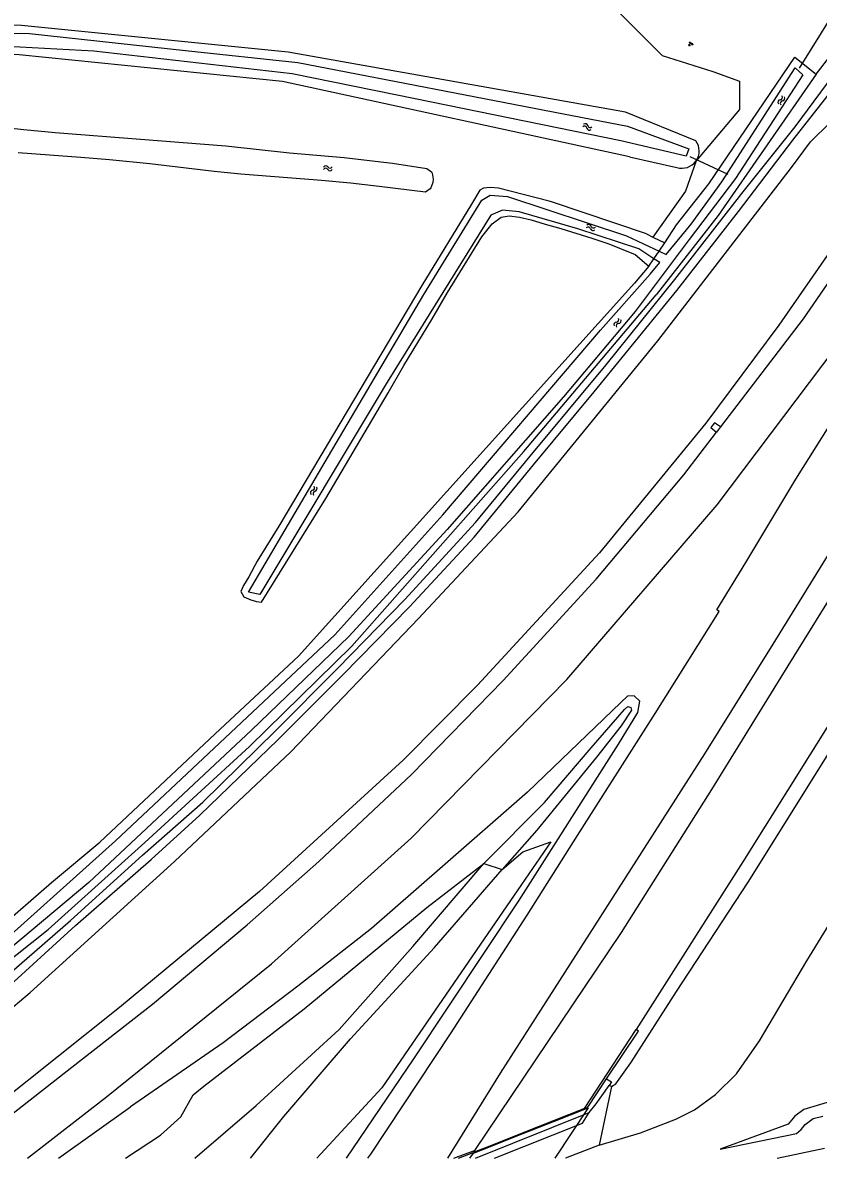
# Model space of a CAD drawing. Extents: x 135999 to 138000, y 396000 to 398501.
# Drawn here: x 136762.5 to 136900.1, y 396000 to 396196.4 of the extents above; entities that cross this region are included whole.
import ezdxf

# ---------------------------------------------------------------- set-up
doc = ezdxf.new("R2010")
doc.units = 0
for name, color, linetype in [('gg-knt-BGT kruinlijn', 7, 'Continuous'), ('gg-knt-bronhoudergrens', 7, 'Continuous'), ('gg-knt-onverhard', 7, 'Continuous'), ('gg-kntw-bovenkant insteek waterloop', 7, 'Continuous'), ('gg-kntw-waterlijn', 7, 'Continuous'), ('gg-kwrk-duiker nz buis', 7, 'Continuous'), ('gg-kwrk-kunstwerk niveau 01', 7, 'Continuous'), ('gt-grn-groengrens', 7, 'Continuous'), ('gt-grn-vlakafsluiter', 7, 'Continuous'), ('gt-symb-groenvak', 7, 'Continuous'), ('gt-symb-watersymbool', 7, 'Continuous'), ('gx-grn-maaiveld', 7, 'Continuous')]:
    doc.layers.add(name, color=color, linetype=linetype)

# ---------------------------------------------------------------- blocks, each defined once
blk = doc.blocks.new('gt0-WA')
at = {"layer": 'gt-symb-watersymbool'}
for centre, start, end in [((-0.32, 0.02), 28.0725, 151.9275), ((0.43, 0.42), 208.0725, 331.9275), ((-0.32, -0.43), 28.0725, 151.9275), ((0.43, -0.03), 208.0725, 331.9275)]:
    blk.add_arc(centre, 0.425, start, end, dxfattribs=at)
blk = doc.blocks.new('gt0-GRVAK')
at = {"layer": 'gt-symb-groenvak'}
for p, q in [((-0.11, 0.19), (-0.23, 0.24)), ((-0.18, 0.15), (0.09, 0.15)), ((-0.09, 0.21), (-0.16, 0.32)), ((-0.05, 0.21), (-0.05, 0.39)), ((0, 0.21), (0.06, 0.32)), ((0.02, 0.19), (0.13, 0.24)), ((0.26, -0.05), (0.2, 0.06)), ((0.3, -0.05), (0.3, 0.13)), ((0.35, -0.05), (0.41, 0.06)), ((-0.24, -0.23), (-0.36, -0.18)), ((-0.32, -0.26), (-0.05, -0.26)), ((-0.23, -0.21), (-0.29, -0.1)), ((-0.18, -0.2), (-0.18, -0.02)), ((-0.14, -0.21), (-0.07, -0.1)), ((-0.12, -0.23), (0, -0.18)), ((0.24, -0.07), (0.12, -0.02)), ((0.17, -0.11), (0.44, -0.11)), ((0.37, -0.07), (0.49, -0.02))]:
    blk.add_line(p, q, dxfattribs=at)

msp = doc.modelspace()

# ---------------------------------------------------------------- linework, layer by layer
at = {"layer": 'gg-knt-BGT kruinlijn'}
for p, q in [((136909.96, 396168.13), (136893.26, 396144.09)), ((136893.26, 396144.09), (136880.64, 396127.12)), ((136880.64, 396127.12), (136862.23, 396104.69)), ((136862.23, 396104.69), (136841.14, 396081.83)), ((136841.14, 396081.83), (136828.33, 396068.83)), ((136867.11, 396079.91), (136865.97, 396078.8)), ((136868.24, 396079.99), (136867.11, 396079.91)), ((136869.2, 396079.04), (136868.24, 396079.99)), ((136868.87, 396077.08), (136869.2, 396079.04)), ((136865.97, 396078.8), (136849.79, 396063.3)), ((136865.52, 396071.63), (136868.87, 396077.08)), ((136887.98, 396047.74), (136904.21, 396073.75)), ((136848.33, 396044.5), (136865.52, 396071.63)), ((136828.33, 396068.83), (136803.46, 396046.15)), ((136849.79, 396063.3), (136834.62, 396050.07)), ((136834.62, 396050.07), (136822.8, 396039.74)), ((136875.59, 396028.84), (136887.98, 396047.74)), ((136803.46, 396046.15), (136779.24, 396026.07)), ((136830.16, 396017.18), (136848.33, 396044.5)), ((136822.8, 396039.74), (136810.06, 396029.76)), ((136810.06, 396029.76), (136797.15, 396019.95)), ((136867.65, 396016.52), (136875.59, 396028.84)), ((136779.24, 396026.07), (136757.79, 396008.97)), ((136797.15, 396019.95), (136781.17, 396008.92)), ((136818.52, 396000), (136830.16, 396017.18)), ((136865.1, 396012.86), (136867.65, 396016.52)), ((136864.3, 396012.41), (136865.1, 396012.86)), ((136768.68, 396000), (136781.17, 396008.92)), ((136840.79, 396000), (136860.46, 396007.89)), ((136897.8, 396005.84), (136899.21, 396006.89)), ((136899.21, 396006.89), (136900.87, 396007.26)), ((136883.12, 396001.6), (136896.3, 396004.27)), ((136896.3, 396004.27), (136897.13, 396004.98)), ((136897.13, 396004.98), (136897.8, 396005.84))]:
    msp.add_line(p, q, dxfattribs=at)
at = {"layer": 'gg-knt-bronhoudergrens'}
msp.add_line((136899.74, 396187.48), (136907.82, 396198.01), dxfattribs=at)
at = {"layer": 'gg-knt-onverhard'}
for points in [[(136722, 396000), (136723.75, 396001.5), (136731.21, 396007.6), (136744.68, 396018.46), (136757.39, 396029.54), (136770.78, 396041.12), (136783.25, 396052.42), (136793.63, 396061.57), (136806.25, 396073.93), (136816.95, 396084.69), (136828.57, 396096.62), (136840.82, 396109.93), (136850.28, 396121.43), (136863.4, 396137.18), (136875.27, 396151.94), (136886.89, 396166.82), (136896.09, 396178.33), (136902.65, 396187.24), (136905.58, 396191.51), (136910.13, 396198.64)], [(136724.02, 396000), (136724.55, 396000.44), (136732.07, 396006.62), (136745.47, 396017.34), (136758.99, 396028.75), (136771.64, 396040.28), (136784.7, 396051.69), (136793.14, 396059.35), (136806.66, 396072.42), (136817.89, 396083.61), (136829.42, 396095.33), (136840.56, 396107.39), (136850.85, 396119.89), (136861.34, 396132.53), (136875.6, 396150.05), (136886.3, 396163.72), (136895.69, 396176.06), (136901.81, 396183.82), (136906.35, 396190.37), (136911.27, 396197.77)]]:
    msp.add_lwpolyline(points, dxfattribs=at)
at = {"layer": 'gg-kntw-bovenkant insteek waterloop'}
for p, q in [((136878.91, 396175.96), (136866.75, 396180.89)), ((136867.42, 396173.18), (136875.62, 396171.35)), ((136870.36, 396159.84), (136854.14, 396165.33)), ((136870.36, 396159.84), (136871.49, 396159.3)), ((136871.49, 396159.3), (136873.54, 396158.32)), ((136868.4, 396156.28), (136870.81, 396154.27)), ((136870.81, 396154.27), (136868.29, 396151.31))]:
    msp.add_line(p, q, dxfattribs=at)
for points in [[(136866.75, 396180.89), (136808.43, 396191.25), (136762.3, 396195.87), (136724.65, 396196.31)], [(136867.42, 396173.18), (136807.44, 396186.18), (136761.88, 396190.78), (136714.81, 396191.18), (136698.98, 396189.96), (136696.3, 396189.86), (136695.57, 396189.79)], [(136873.54, 396158.32), (136875.55, 396161.4), (136881.15, 396168.48), (136896.01, 396190.4), (136899.74, 396187.48)], [(136899.74, 396187.48), (136882.77, 396163.05), (136872.07, 396149.31)], [(136755.75, 396178.66), (136762.71, 396177.89), (136768.14, 396177.4), (136797.64, 396175.05), (136808.67, 396173.88), (136818.11, 396173.03), (136823.46, 396172.44), (136826.43, 396172.05), (136832.37, 396171.18), (136833.18, 396170.58), (136833.32, 396170.34), (136833.5, 396169.33), (136833.46, 396168.74), (136833.11, 396167.82), (136832.96, 396167.64), (136832.14, 396167.04)], [(136832.14, 396167.04), (136824.16, 396168.05), (136819.19, 396168.62), (136814.17, 396169.09), (136800.21, 396170.18), (136795.63, 396170.65), (136784.5, 396171.94), (136777.54, 396172.63), (136772.56, 396173.06), (136761.7, 396173.88)], [(136854.14, 396165.33), (136853.55, 396165.53), (136844.78, 396167.73), (136843.35, 396167.84), (136842.22, 396167.78), (136841.55, 396167.4), (136840.1, 396164.97)], [(136840.1, 396164.97), (136831.55, 396150.95), (136806.79, 396109.31), (136803.06, 396103.28), (136801.62, 396100.57), (136800.7, 396099.04), (136800.24, 396098.02)], [(136800.24, 396098.02), (136800.75, 396097.07), (136801.98, 396096.55), (136802.92, 396096.26), (136803.82, 396096.18), (136814.95, 396114.09), (136825.69, 396132.35), (136828.41, 396137.09), (136833.26, 396145.06), (136835.98, 396149.69), (136841.92, 396159.33), (136843.69, 396161.59), (136845.23, 396162.74), (136846.63, 396162.95), (136848.42, 396162.75), (136850.46, 396162.27), (136852.85, 396161.54), (136855.57, 396160.79), (136860.92, 396159.13), (136863.87, 396158.1), (136868.4, 396156.28)], [(136706.91, 396000), (136722.31, 396011.92), (136738.12, 396023.06), (136748.72, 396031.69), (136758.04, 396039.52), (136767.49, 396047.7), (136775.87, 396054.65), (136795.81, 396073.39), (136810.2, 396086.83), (136868.29, 396151.31)], [(136713, 396000), (136718.62, 396003.22), (136728.33, 396009.95), (136739.19, 396018.5), (136753.33, 396028.77), (136766.93, 396039.55), (136783.64, 396054.61), (136801.71, 396071.21), (136819.4, 396088.54), (136849.19, 396122.19), (136872.07, 396149.31)]]:
    msp.add_lwpolyline(points, dxfattribs=at)
for start, end in [(324.5419, 36.732), (252.3301, 324.5294)]:
    msp.add_arc((136876.52, 396174.18), 2.98, start, end, dxfattribs=at)
at = {"layer": 'gg-kntw-waterlijn'}
for p, q in [((136872.66, 396154.88), (136871.66, 396155.54)), ((136872.56, 396156.87), (136873.8, 396156.29))]:
    msp.add_line(p, q, dxfattribs=at)
for points in [[(136662.69, 396191.6), (136676.94, 396191.14), (136724.37, 396194.83), (136750.03, 396194.6), (136763.68, 396194.48), (136790.65, 396191.58), (136810.09, 396189.49), (136856.05, 396180.61), (136867.07, 396178.48), (136877.69, 396174.54), (136877.23, 396173.3), (136865.96, 396175.91), (136830.39, 396183.2), (136809.13, 396187.55), (136774.79, 396191.47), (136759.86, 396192.26), (136744.78, 396192.51), (136721.26, 396192.91), (136692.95, 396190.9), (136676.76, 396189.75), (136662.57, 396190.2), (136662.69, 396191.6)], [(136873.8, 396156.29), (136878.09, 396161.52), (136883.41, 396168.86), (136896.1, 396188.54), (136897.44, 396187.34), (136885.76, 396169.45), (136877.77, 396158.85), (136868.44, 396146.45), (136856.05, 396131.67), (136835.9, 396108.71), (136818.88, 396090.23), (136802.05, 396074.02), (136773.94, 396047.71), (136754.3, 396031.27), (136725.55, 396009.44), (136711.23, 396000)], [(136871.66, 396155.54), (136869.07, 396157.24), (136858.51, 396160.71), (136848.39, 396163.64), (136845.49, 396163.93), (136843.48, 396163.08), (136825.52, 396134.23), (136803.5, 396097.47), (136801.58, 396097.9), (136815.4, 396121.39), (136831.88, 396149.39), (136841.9, 396165.67), (136843.33, 396166.55), (136846.35, 396166.29), (136866.94, 396159.49), (136869.87, 396158.12), (136872.56, 396156.87)], [(136708.89, 396000), (136725.87, 396011.93), (136747.61, 396028.28), (136755.4, 396034.14), (136778.57, 396054.89), (136816.48, 396090.49), (136835.17, 396111.29), (136862.42, 396143.18), (136871.01, 396152.87), (136872.66, 396154.88)]]:
    msp.add_lwpolyline(points, dxfattribs=at)
at = {"layer": 'gg-kwrk-duiker nz buis'}
for p, q in [((136911.59, 396212.35), (136896.8, 396188.48)), ((136877.9, 396173.24), (136884.45, 396170.15))]:
    msp.add_line(p, q, dxfattribs=at)
at = {"layer": 'gg-kwrk-kunstwerk niveau 01'}
msp.add_lwpolyline([(136839.85, 396000), (136840.46, 396000.91), (136842.83, 396001.82), (136848.89, 396004.23), (136854.47, 396006.44), (136859.71, 396008.5), (136860.29, 396008.73), (136854.52, 396000)], dxfattribs=at)
at = {"layer": 'gt-grn-groengrens'}
for points in [[(136865.09, 396198.71), (136873.11, 396190.69), (136881.87, 396187.92), (136886.48, 396186.27), (136886.48, 396181.38), (136878.95, 396172.46)], [(136878.95, 396172.46), (136877.15, 396167.23), (136871.49, 396159.3)]]:
    msp.add_lwpolyline(points, dxfattribs=at)
at = {"layer": 'gt-grn-vlakafsluiter'}
for p, q in [((136872.56, 396156.87), (136873.54, 396158.32)), ((136870.81, 396154.27), (136871.66, 396155.54)), ((136871.66, 396155.54), (136872.56, 396156.87))]:
    msp.add_line(p, q, dxfattribs=at)
at = {"layer": 'gx-grn-maaiveld'}
for p, q in [((136883.2, 396126.48), (136882.49, 396125.55)), ((136842.25, 396050.95), (136845.44, 396049.91)), ((136859.68, 396008.6), (136868.6, 396022.27)), ((136864.3, 396012.41), (136862.22, 396002.29)), ((136864.3, 396012.41), (136863.93, 396012.57)), ((136862.22, 396002.29), (136856.4, 396000.01)), ((136837.06, 396000), (136840.62, 396001.34)), ((136837.88, 396000), (136840.43, 396001)), ((136840.62, 396001.34), (136840.43, 396001)), ((136893, 396000), (136901.15, 396001.73)), ((136856.38, 396000), (136856.4, 396000.01)), ((136856.4, 396000), (136856.4, 396000.01))]:
    msp.add_line(p, q, dxfattribs=at)
for points in [[(136729.52, 396000), (136744.58, 396012.54), (136763.78, 396028.67), (136788.77, 396051.3), (136808.85, 396070.27), (136830.96, 396093.34), (136848.21, 396111.76), (136872.36, 396141.36), (136895.44, 396171.34), (136898.73, 396175.77), (136902.13, 396179.12), (136905.39, 396181.54), (136908.76, 396182.8), (136910.96, 396183.39), (136914.1, 396184.04), (136916.58, 396182.76), (136918.36, 396180.74)], [(136911.51, 396165.55), (136897.48, 396145.16), (136883.2, 396126.48)], [(136763.32, 396000), (136777, 396010.61), (136805.53, 396033.6), (136829.66, 396055.38), (136856.62, 396082.82), (136882.62, 396113.01), (136907.78, 396146.39), (136920.3, 396163.39)], [(136822.19, 396000), (136822.69, 396000.73), (136836.48, 396021.52), (136849.73, 396042.02), (136858.46, 396055.8), (136871.89, 396076.89), (136882.97, 396094.57), (136882.55, 396094.86), (136887.54, 396103.02), (136896.2, 396117.41), (136904.22, 396130.2), (136911.08, 396141.02), (136918.05, 396151.95), (136917.37, 396152.43), (136918.16, 396153.66)], [(136836.05, 396000), (136845.12, 396014.71), (136862.37, 396041.63), (136880.44, 396069.96), (136892.28, 396088.9), (136902.17, 396104.87), (136915.01, 396125.53), (136922.84, 396137.99), (136927.93, 396144.37), (136930.08, 396147.5)], [(136931.73, 396145.1), (136925.19, 396134.48), (136925.05, 396133.64), (136914.29, 396116.49), (136904.34, 396100.47), (136894.83, 396085.13), (136881.65, 396063.78), (136866.01, 396039.04), (136840.62, 396001.34)], [(136862.22, 396002.29), (136869.35, 396004.41), (136875.44, 396006.74), (136878.71, 396008.38), (136882.32, 396011.02), (136885.93, 396014.61), (136889.92, 396020.33), (136898.11, 396034.15), (136908.51, 396051.01), (136921.41, 396071.33), (136934.2, 396093.01), (136946.4, 396113.73), (136950.49, 396120.78), (136951.21, 396122.82), (136951.4, 396125.21), (136951.09, 396127.34), (136950.41, 396129.56), (136948.6, 396134.53), (136946.17, 396138.16)], [(136935.2, 396126.34), (136933.81, 396125.7), (136914.1, 396094.43), (136887.02, 396051.29), (136868.6, 396022.27)], [(136883.2, 396126.48), (136882.16, 396127.19), (136881.5, 396126.34), (136882.49, 396125.55)], [(136750.79, 396000), (136756.02, 396004.05), (136770.99, 396015.76), (136784.96, 396026.64), (136801.31, 396040.35), (136813.71, 396051.31), (136829.77, 396066.37), (136845.59, 396082.62), (136861.68, 396100.14), (136876.86, 396118.18), (136882.49, 396125.55)], [(136842.25, 396050.95), (136852.74, 396061.55), (136860.79, 396070.98), (136866.55, 396077.62), (136867.15, 396078.15), (136867.66, 396077.93), (136867.81, 396077.51), (136866, 396074.79), (136861.73, 396069.34), (136851.4, 396056.72), (136845.44, 396049.91)], [(136845.44, 396049.91), (136849, 396052.99), (136853.83, 396054.73), (136848.74, 396047.37), (136824.64, 396012.21), (136813.35, 396000)], [(136780.28, 396000), (136786.34, 396004.01), (136789.83, 396007.18), (136791.96, 396010.98), (136793.84, 396012.47), (136811.2, 396025.82), (136832.4, 396043.35), (136842.25, 396050.95)], [(136792.29, 396000), (136802.88, 396009.12), (136817.23, 396022.29), (136829.96, 396036.65), (136842.25, 396050.95)], [(136801.92, 396000), (136801.98, 396000.09), (136807.66, 396007.2), (136819.21, 396020.64), (136833.71, 396036.43), (136845.44, 396049.91)], [(136863.45, 396013.74), (136868.97, 396022), (136868.6, 396022.27)], [(137030.37, 396019.74), (137022.96, 396021.04), (137011.29, 396021.78), (136994.89, 396021.27), (136980.97, 396020.76), (136966.14, 396019.56), (136954.92, 396018.25), (136941.92, 396016.48), (136934.04, 396014.89), (136914.7, 396011.67), (136909.57, 396011.41), (136906.05, 396010.69), (136901.65, 396009.62), (136897.56, 396008.45), (136896.02, 396007.3), (136894.87, 396005.89), (136883.12, 396001.6)], [(136859.68, 396008.6), (136860.25, 396008.82), (136863.45, 396013.74)], [(136860.46, 396007.89), (136861.69, 396009.39), (136863.93, 396012.57)], [(136863.45, 396013.74), (136864.33, 396013.21), (136863.93, 396012.57)], [(136859.68, 396008.6), (136854.44, 396006.53), (136848.86, 396004.33), (136842.8, 396001.91), (136840.43, 396001)], [(136844.11, 396000), (136859.3, 396006.09), (136860.46, 396007.89)]]:
    msp.add_lwpolyline(points, dxfattribs=at)

# ---------------------------------------------------------------- block references
at = {"layer": 'gt-symb-groenvak'}
msp.add_blockref('gt0-GRVAK', (136878.01, 396192.68), dxfattribs=at)
at = {"layer": 'gt-symb-watersymbool'}
for p, rotation in [((136893.73, 396182.98), -114.59100050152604), ((136860.1, 396178.37), -17.764323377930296), ((136815.22, 396171.2), 0.973934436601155), ((136860.7, 396160.97), -13.007504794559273), ((136865.34, 396144.43), 59.99927221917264), ((136812.83, 396115.38), 70.96692019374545)]:
    msp.add_blockref('gt0-WA', p, dxfattribs=dict(at, rotation=rotation))

doc.saveas('drawing.dxf')
